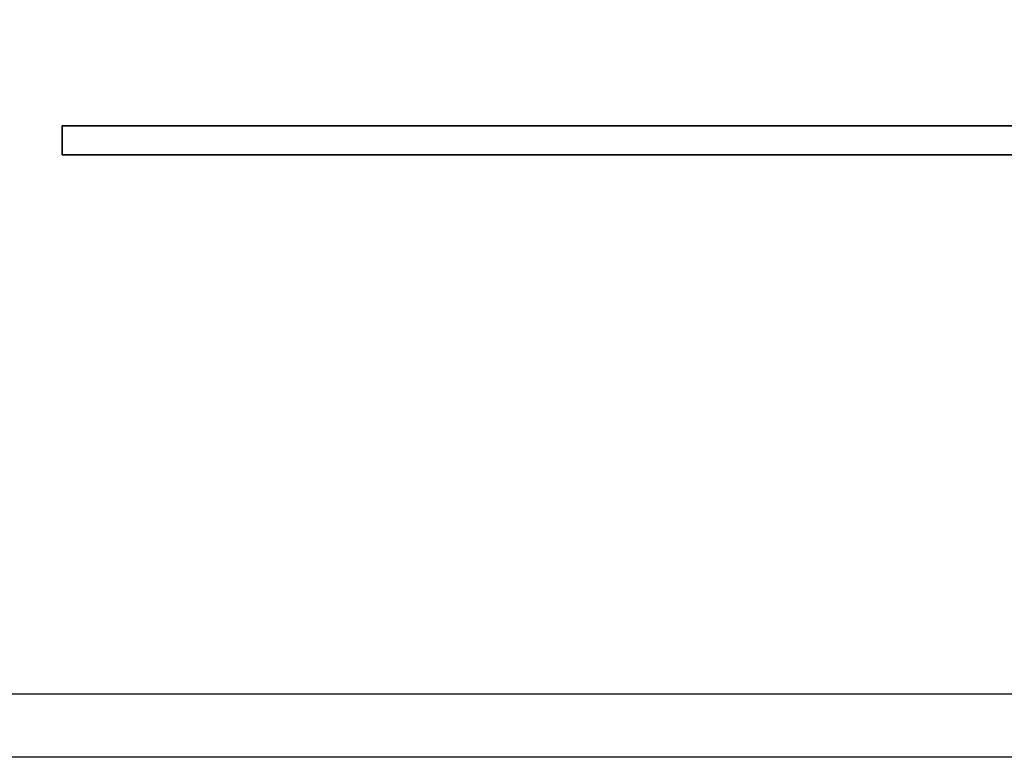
# Model space of a CAD drawing. Header units: millimetres. Extents: x -1108 to 3135, y -1596 to 860.
# Tile 569 of 649: x 924.92 to 932.71, y -224.29 to -218.45. Entities that reach past the tile are written whole.
import ezdxf

# ---------------------------------------------------------------- set-up
doc = ezdxf.new("R2010")
doc.units = ezdxf.units.MM
doc.layers.get('0').update_dxf_attribs({"linetype": 'CONTINUOUS'})
doc.layers.add('DIM', color=4, linetype='CONTINUOUS')
doc.layers.add('layer 1', color=7, linetype='CONTINUOUS')

# ---------------------------------------------------------------- blocks, each defined once
blk = doc.blocks.new('TBI MOTION logo(完整正式版)')
at = {"layer": 'layer 1', "color": 22, "lineweight": 35}
blk.add_open_spline([(75.90875, -9.47875), (75.90875, -9.47875), (75.90875, -12.28625), (75.90875, -12.28625), (75.90875, -12.28625), (75.90875, -12.28625), (75.90875, -12.47875), (75.90875, -12.47875), (75.90875, -12.47875), (75.90875, -12.47875), (75.71625, -12.47875), (75.71625, -12.47875), (75.71625, -12.47875), (75.71625, -12.47875), (-88.32875, -12.47875), (-88.32875, -12.47875), (-88.32875, -12.47875), (-88.32875, -12.47875), (-88.32875, -13.29375), (-88.32875, -13.29375), (-88.32875, -13.29375), (-88.32875, -13.29375), (82.89125, -13.29375), (82.89125, -13.29375), (82.89125, -13.29375), (82.89125, -13.29375), (75.90875, -9.47875), (75.90875, -9.47875)], degree=3, knots=[0, 0, 0, 0, 0.14285714, 0.14285714, 0.14285714, 0.14285715, 0.28571429, 0.28571429, 0.28571429, 0.2857143, 0.42857143, 0.42857143, 0.42857143, 0.42857144, 0.57142857, 0.57142857, 0.57142857, 0.57142858, 0.71428571, 0.71428571, 0.71428571, 0.71428572, 0.85714286, 0.85714286, 0.85714286, 0.85714287, 1, 1, 1, 1], dxfattribs=at)

msp = doc.modelspace()

# ---------------------------------------------------------------- linework, layer by layer
at = {"linetype": 'Continuous'}
msp.add_line((1144.3552, -223.789), (885.8671, -223.7893), dxfattribs=at)
msp.add_open_spline([(1144.2347, -224.2888), (885.8671, -224.2891)], degree=1, dxfattribs=at)

# ---------------------------------------------------------------- block references
at = {"layer": 'DIM', "color": 7, "xscale": 0.2802190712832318, "yscale": 0.2802190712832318, "zscale": 0.2802190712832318}
msp.add_blockref('TBI MOTION logo(完整正式版)', (950.007, -215.7956), dxfattribs=at)

doc.saveas('drawing.dxf')
